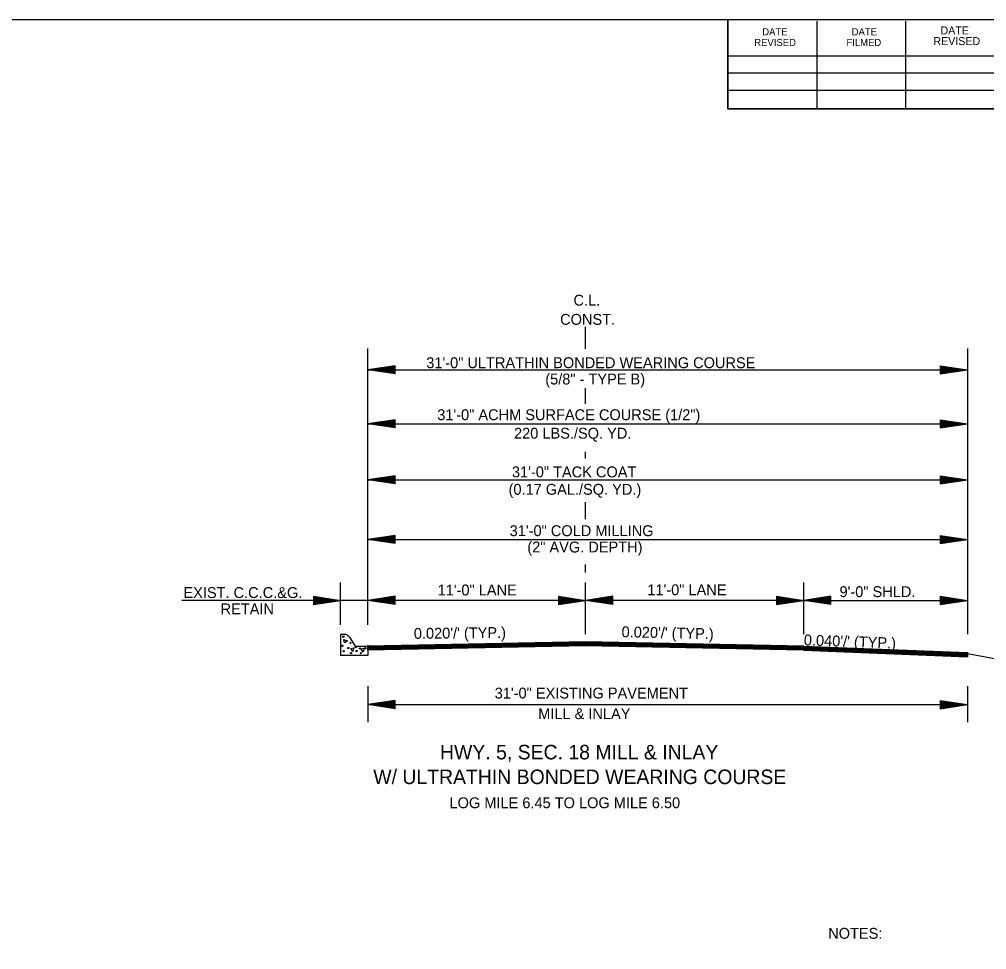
# Model space of a CAD drawing. Extents: x 2263886 to 2266026, y -3122850 to -3121850.
# Drawn here: x 2265443.1 to 2265496.4, y -3122497.1 to -3122445.8 of the extents above; entities that cross this region are included whole.
import ezdxf

# ---------------------------------------------------------------- set-up
doc = ezdxf.new("R2010")
doc.units = 0
for name, color, linetype in [('_CIVIL_CONSTRUCTION', 7, 'Continuous'), ('R_Border Notes', 7, 'Continuous'), ('R_Border Prem', 7, 'Continuous'), ('R_Draft', 7, 'Continuous'), ('R_Vert Alg', 7, 'Continuous')]:
    doc.layers.add(name, color=color, linetype=linetype)

msp = doc.modelspace()

# ---------------------------------------------------------------- linework, layer by layer
at = {"layer": '_CIVIL_CONSTRUCTION'}
msp.add_lwpolyline([(2265482.182, -3122445.767), (2265482.182, -3122450.707), (2265500.048, -3122450.707), (2265500.048, -3122452.167), (2265511.648, -3122452.167), (2265511.648, -3122464.333), (2265523.312, -3122464.333), (2265523.312, -3122548.497), (2265365.222, -3122548.497), (2265365.222, -3122445.767)], close=True, dxfattribs=at)
at = {"layer": 'R_Border Notes'}
for p, q in [((2265462.344, -3122480.267), (2265462.346, -3122480.319)), ((2265474.346, -3122480.079), (2265462.346, -3122480.319)), ((2265462.346, -3122480.319), (2265462.346, -3122480.541)), ((2265486.368, -3122480.319), (2265474.348, -3122480.079)), ((2265486.369, -3122480.319), (2265495.394, -3122480.68)), ((2265495.394, -3122480.68), (2265495.392, -3122480.732))]:
    msp.add_line(p, q, dxfattribs=at)
at = {"layer": 'R_Border Prem'}
for p, q in [((2265474.347, -3122463.927), (2265474.347, -3122462.718)), ((2265462.346, -3122479.147), (2265462.346, -3122463.917)), ((2265463.846, -3122464.86), (2265462.346, -3122465.085)), ((2265462.346, -3122465.085), (2265495.392, -3122465.085)), ((2265463.846, -3122465.31), (2265462.346, -3122465.085)), ((2265463.846, -3122464.898), (2265462.596, -3122465.085)), ((2265463.846, -3122465.273), (2265462.596, -3122465.085)), ((2265463.846, -3122464.936), (2265462.854, -3122465.085)), ((2265463.846, -3122465.235), (2265462.854, -3122465.085)), ((2265463.846, -3122464.974), (2265463.104, -3122465.085)), ((2265463.846, -3122465.197), (2265463.104, -3122465.085)), ((2265463.846, -3122465.012), (2265463.358, -3122465.085)), ((2265463.846, -3122465.158), (2265463.358, -3122465.085)), ((2265463.846, -3122465.05), (2265463.609, -3122465.085)), ((2265463.846, -3122465.121), (2265463.609, -3122465.085)), ((2265463.846, -3122465.31), (2265463.846, -3122464.86)), ((2265493.892, -3122464.86), (2265495.392, -3122465.085)), ((2265493.892, -3122464.86), (2265493.892, -3122465.31)), ((2265493.892, -3122464.898), (2265495.142, -3122465.085)), ((2265493.892, -3122464.936), (2265494.884, -3122465.085)), ((2265493.892, -3122464.974), (2265494.634, -3122465.085)), ((2265493.892, -3122465.013), (2265494.38, -3122465.085)), ((2265493.892, -3122465.05), (2265494.129, -3122465.085)), ((2265493.892, -3122465.31), (2265495.392, -3122465.085)), ((2265493.892, -3122465.159), (2265494.38, -3122465.085)), ((2265493.892, -3122465.235), (2265494.884, -3122465.085)), ((2265493.892, -3122465.273), (2265495.142, -3122465.085)), ((2265493.892, -3122465.197), (2265494.634, -3122465.085)), ((2265493.892, -3122465.121), (2265494.129, -3122465.085)), ((2265474.347, -3122466.966), (2265474.347, -3122466.102)), ((2265463.846, -3122467.839), (2265462.346, -3122468.064)), ((2265462.346, -3122468.064), (2265495.392, -3122468.064)), ((2265463.846, -3122468.289), (2265462.346, -3122468.064)), ((2265463.846, -3122467.876), (2265462.596, -3122468.064)), ((2265463.846, -3122468.251), (2265462.596, -3122468.064)), ((2265463.846, -3122467.914), (2265462.854, -3122468.064)), ((2265463.846, -3122468.213), (2265462.854, -3122468.064)), ((2265463.846, -3122467.952), (2265463.104, -3122468.064)), ((2265463.846, -3122468.175), (2265463.104, -3122468.064)), ((2265463.846, -3122467.99), (2265463.358, -3122468.064)), ((2265463.846, -3122468.136), (2265463.358, -3122468.064)), ((2265463.846, -3122468.028), (2265463.609, -3122468.064)), ((2265463.846, -3122468.099), (2265463.609, -3122468.064)), ((2265463.846, -3122468.289), (2265463.846, -3122467.839)), ((2265493.892, -3122467.839), (2265495.392, -3122468.064)), ((2265493.892, -3122467.839), (2265493.892, -3122468.289)), ((2265493.892, -3122467.876), (2265495.142, -3122468.064)), ((2265493.892, -3122467.914), (2265494.884, -3122468.064)), ((2265493.892, -3122467.952), (2265494.634, -3122468.064)), ((2265493.892, -3122467.991), (2265494.38, -3122468.064)), ((2265493.892, -3122468.028), (2265494.129, -3122468.064)), ((2265493.892, -3122468.289), (2265495.392, -3122468.064)), ((2265493.892, -3122468.137), (2265494.38, -3122468.064)), ((2265493.892, -3122468.213), (2265494.884, -3122468.064)), ((2265493.892, -3122468.251), (2265495.142, -3122468.064)), ((2265493.892, -3122468.175), (2265494.634, -3122468.064)), ((2265493.892, -3122468.099), (2265494.129, -3122468.064)), ((2265474.347, -3122469.978), (2265474.347, -3122469.611)), ((2265463.846, -3122470.926), (2265462.346, -3122471.151)), ((2265463.846, -3122470.963), (2265462.596, -3122471.151)), ((2265463.846, -3122471.376), (2265463.846, -3122470.926)), ((2265493.892, -3122470.926), (2265495.392, -3122471.151)), ((2265493.892, -3122470.926), (2265493.892, -3122471.376)), ((2265493.892, -3122470.963), (2265495.142, -3122471.151)), ((2265462.346, -3122471.151), (2265495.392, -3122471.151)), ((2265463.846, -3122471.376), (2265462.346, -3122471.151)), ((2265463.846, -3122471.338), (2265462.596, -3122471.151)), ((2265463.846, -3122471.001), (2265462.854, -3122471.151)), ((2265463.846, -3122471.3), (2265462.854, -3122471.151)), ((2265463.846, -3122471.039), (2265463.104, -3122471.151)), ((2265463.846, -3122471.262), (2265463.104, -3122471.151)), ((2265463.846, -3122471.077), (2265463.358, -3122471.151)), ((2265463.846, -3122471.223), (2265463.358, -3122471.151)), ((2265463.846, -3122471.115), (2265463.609, -3122471.151)), ((2265463.846, -3122471.186), (2265463.609, -3122471.151)), ((2265493.892, -3122471.001), (2265494.884, -3122471.151)), ((2265493.892, -3122471.039), (2265494.634, -3122471.151)), ((2265493.892, -3122471.078), (2265494.38, -3122471.151)), ((2265493.892, -3122471.115), (2265494.129, -3122471.151)), ((2265493.892, -3122471.376), (2265495.392, -3122471.151)), ((2265493.892, -3122471.224), (2265494.38, -3122471.151)), ((2265493.892, -3122471.3), (2265494.884, -3122471.151)), ((2265493.892, -3122471.338), (2265495.142, -3122471.151)), ((2265493.892, -3122471.262), (2265494.634, -3122471.151)), ((2265493.892, -3122471.186), (2265494.129, -3122471.151)), ((2265474.347, -3122473.314), (2265474.347, -3122472.384)), ((2265463.846, -3122474.219), (2265462.346, -3122474.444)), ((2265462.346, -3122474.444), (2265495.392, -3122474.444)), ((2265463.846, -3122474.669), (2265462.346, -3122474.444)), ((2265463.846, -3122474.256), (2265462.596, -3122474.444)), ((2265463.846, -3122474.631), (2265462.596, -3122474.444)), ((2265463.846, -3122474.294), (2265462.854, -3122474.444)), ((2265463.846, -3122474.593), (2265462.854, -3122474.444)), ((2265463.846, -3122474.332), (2265463.104, -3122474.444)), ((2265463.846, -3122474.555), (2265463.104, -3122474.444)), ((2265463.846, -3122474.37), (2265463.358, -3122474.444)), ((2265463.846, -3122474.516), (2265463.358, -3122474.444)), ((2265463.846, -3122474.408), (2265463.609, -3122474.444)), ((2265463.846, -3122474.479), (2265463.609, -3122474.444)), ((2265463.846, -3122474.669), (2265463.846, -3122474.219)), ((2265493.892, -3122474.219), (2265495.392, -3122474.444)), ((2265493.892, -3122474.219), (2265493.892, -3122474.669)), ((2265493.892, -3122474.256), (2265495.142, -3122474.444)), ((2265493.892, -3122474.294), (2265494.884, -3122474.444)), ((2265493.892, -3122474.332), (2265494.634, -3122474.444)), ((2265493.892, -3122474.371), (2265494.38, -3122474.444)), ((2265493.892, -3122474.408), (2265494.129, -3122474.444)), ((2265493.892, -3122474.669), (2265495.392, -3122474.444)), ((2265493.892, -3122474.517), (2265494.38, -3122474.444)), ((2265493.892, -3122474.593), (2265494.884, -3122474.444)), ((2265493.892, -3122474.631), (2265495.142, -3122474.444)), ((2265493.892, -3122474.555), (2265494.634, -3122474.444)), ((2265493.892, -3122474.479), (2265494.129, -3122474.444)), ((2265474.347, -3122476.258), (2265474.347, -3122475.821)), ((2265460.846, -3122479.147), (2265460.846, -3122476.808)), ((2265474.341, -3122479.663), (2265474.341, -3122476.808)), ((2265474.346, -3122479.147), (2265474.346, -3122476.808)), ((2265486.367, -3122479.663), (2265486.367, -3122476.808)), ((2265474.346, -3122477.797), (2265452.088, -3122477.797)), ((2265459.346, -3122477.572), (2265460.846, -3122477.797)), ((2265459.346, -3122477.572), (2265459.346, -3122478.022)), ((2265459.346, -3122477.61), (2265460.595, -3122477.797)), ((2265459.346, -3122477.648), (2265460.337, -3122477.797)), ((2265459.346, -3122477.685), (2265460.087, -3122477.797)), ((2265459.346, -3122477.724), (2265459.833, -3122477.797)), ((2265459.346, -3122477.762), (2265459.583, -3122477.797)), ((2265459.346, -3122478.022), (2265460.846, -3122477.797)), ((2265459.346, -3122477.871), (2265459.833, -3122477.797)), ((2265459.346, -3122477.946), (2265460.337, -3122477.797)), ((2265459.346, -3122477.985), (2265460.595, -3122477.797)), ((2265459.346, -3122477.909), (2265460.087, -3122477.797)), ((2265459.346, -3122477.832), (2265459.583, -3122477.797)), ((2265463.846, -3122477.572), (2265462.346, -3122477.797)), ((2265463.846, -3122478.022), (2265462.346, -3122477.797)), ((2265463.846, -3122477.61), (2265462.596, -3122477.797)), ((2265463.846, -3122477.985), (2265462.596, -3122477.797)), ((2265463.846, -3122477.648), (2265462.854, -3122477.797)), ((2265463.846, -3122477.946), (2265462.854, -3122477.797)), ((2265463.846, -3122477.685), (2265463.104, -3122477.797)), ((2265463.846, -3122477.909), (2265463.104, -3122477.797)), ((2265463.846, -3122477.724), (2265463.358, -3122477.797)), ((2265463.846, -3122477.87), (2265463.358, -3122477.797)), ((2265463.846, -3122477.762), (2265463.609, -3122477.797)), ((2265463.846, -3122477.832), (2265463.609, -3122477.797)), ((2265463.846, -3122478.022), (2265463.846, -3122477.572)), ((2265472.846, -3122477.572), (2265474.346, -3122477.797)), ((2265472.846, -3122477.572), (2265472.846, -3122478.022)), ((2265472.846, -3122477.61), (2265474.095, -3122477.797)), ((2265472.846, -3122477.648), (2265473.837, -3122477.797)), ((2265472.846, -3122477.685), (2265473.587, -3122477.797)), ((2265472.846, -3122477.724), (2265473.333, -3122477.797)), ((2265472.846, -3122477.762), (2265473.083, -3122477.797)), ((2265472.846, -3122478.022), (2265474.346, -3122477.797)), ((2265472.846, -3122477.871), (2265473.333, -3122477.797)), ((2265472.846, -3122477.946), (2265473.837, -3122477.797)), ((2265472.846, -3122477.985), (2265474.095, -3122477.797)), ((2265472.846, -3122477.909), (2265473.587, -3122477.797)), ((2265472.846, -3122477.832), (2265473.083, -3122477.797)), ((2265475.841, -3122477.572), (2265474.341, -3122477.797)), ((2265486.367, -3122477.797), (2265474.341, -3122477.797)), ((2265475.841, -3122478.022), (2265474.341, -3122477.797)), ((2265475.841, -3122477.61), (2265474.591, -3122477.797)), ((2265475.841, -3122477.985), (2265474.591, -3122477.797)), ((2265475.841, -3122477.648), (2265474.849, -3122477.797)), ((2265475.841, -3122477.946), (2265474.849, -3122477.797)), ((2265475.841, -3122477.685), (2265475.099, -3122477.797)), ((2265475.841, -3122477.909), (2265475.099, -3122477.797)), ((2265475.841, -3122477.724), (2265475.353, -3122477.797)), ((2265475.841, -3122477.87), (2265475.353, -3122477.797)), ((2265475.841, -3122477.762), (2265475.604, -3122477.797)), ((2265475.841, -3122477.832), (2265475.604, -3122477.797)), ((2265475.841, -3122478.022), (2265475.841, -3122477.572)), ((2265484.867, -3122477.572), (2265486.367, -3122477.797)), ((2265484.867, -3122477.572), (2265484.867, -3122478.022)), ((2265484.867, -3122477.61), (2265486.116, -3122477.797)), ((2265484.867, -3122477.648), (2265485.858, -3122477.797)), ((2265484.867, -3122477.685), (2265485.609, -3122477.797)), ((2265484.867, -3122477.724), (2265485.354, -3122477.797)), ((2265484.867, -3122477.762), (2265485.104, -3122477.797)), ((2265484.867, -3122478.022), (2265486.367, -3122477.797)), ((2265484.867, -3122477.871), (2265485.354, -3122477.797)), ((2265484.867, -3122477.946), (2265485.858, -3122477.797)), ((2265484.867, -3122477.985), (2265486.116, -3122477.797)), ((2265484.867, -3122477.909), (2265485.609, -3122477.797)), ((2265484.867, -3122477.832), (2265485.104, -3122477.797)), ((2265487.867, -3122477.572), (2265486.367, -3122477.797)), ((2265486.367, -3122477.797), (2265495.392, -3122477.797)), ((2265487.867, -3122478.022), (2265486.367, -3122477.797)), ((2265487.867, -3122477.61), (2265486.617, -3122477.797)), ((2265487.867, -3122477.985), (2265486.617, -3122477.797)), ((2265487.867, -3122477.648), (2265486.875, -3122477.797)), ((2265487.867, -3122477.946), (2265486.875, -3122477.797)), ((2265487.867, -3122477.685), (2265487.125, -3122477.797)), ((2265487.867, -3122477.909), (2265487.125, -3122477.797)), ((2265487.867, -3122477.724), (2265487.379, -3122477.797)), ((2265487.867, -3122477.87), (2265487.379, -3122477.797)), ((2265487.867, -3122477.762), (2265487.63, -3122477.797)), ((2265487.867, -3122477.832), (2265487.63, -3122477.797)), ((2265487.867, -3122478.022), (2265487.867, -3122477.572)), ((2265493.892, -3122477.572), (2265495.392, -3122477.797)), ((2265493.892, -3122477.572), (2265493.892, -3122478.022)), ((2265493.892, -3122477.61), (2265495.142, -3122477.797)), ((2265493.892, -3122477.648), (2265494.884, -3122477.797)), ((2265493.892, -3122477.685), (2265494.634, -3122477.797)), ((2265493.892, -3122477.724), (2265494.38, -3122477.797)), ((2265493.892, -3122477.762), (2265494.129, -3122477.797)), ((2265493.892, -3122478.022), (2265495.392, -3122477.797)), ((2265493.892, -3122477.871), (2265494.38, -3122477.797)), ((2265493.892, -3122477.946), (2265494.884, -3122477.797)), ((2265493.892, -3122477.985), (2265495.142, -3122477.797)), ((2265493.892, -3122477.909), (2265494.634, -3122477.797)), ((2265493.892, -3122477.832), (2265494.129, -3122477.797)), ((2265474.347, -3122479.338), (2265474.347, -3122478.009)), ((2265461.062, -3122479.68), (2265460.846, -3122479.684)), ((2265460.846, -3122479.684), (2265460.846, -3122480.828)), ((2265461.344, -3122479.83), (2265461.653, -3122480.319)), ((2265461.653, -3122480.319), (2265462.346, -3122480.319)), ((2265474.347, -3122480.131), (2265462.346, -3122480.371)), ((2265474.347, -3122480.161), (2265462.346, -3122480.401)), ((2265462.346, -3122480.318), (2265462.346, -3122480.828)), ((2265462.346, -3122480.319), (2265462.346, -3122480.489)), ((2265462.346, -3122480.319), (2265462.346, -3122480.668)), ((2265462.346, -3122480.319), (2265462.346, -3122480.668)), ((2265462.36, -3122480.328), (2265462.346, -3122480.328)), ((2265474.348, -3122480.191), (2265462.347, -3122480.431)), ((2265474.349, -3122480.221), (2265462.347, -3122480.461)), ((2265474.349, -3122480.251), (2265462.348, -3122480.491)), ((2265474.35, -3122480.281), (2265462.349, -3122480.521)), ((2265474.35, -3122480.301), (2265462.349, -3122480.541)), ((2265486.363, -3122480.541), (2265474.343, -3122480.301)), ((2265486.364, -3122480.491), (2265474.344, -3122480.251)), ((2265486.364, -3122480.521), (2265474.344, -3122480.281)), ((2265486.365, -3122480.461), (2265474.345, -3122480.221)), ((2265486.366, -3122480.401), (2265474.346, -3122480.161)), ((2265486.366, -3122480.431), (2265474.346, -3122480.191)), ((2265486.367, -3122480.371), (2265474.347, -3122480.131)), ((2265486.36, -3122480.541), (2265495.393, -3122480.903)), ((2265486.361, -3122480.521), (2265495.392, -3122480.883)), ((2265486.362, -3122480.491), (2265495.392, -3122480.853)), ((2265486.363, -3122480.461), (2265495.392, -3122480.823)), ((2265486.364, -3122480.431), (2265495.392, -3122480.793)), ((2265486.366, -3122480.401), (2265495.392, -3122480.763)), ((2265486.367, -3122480.371), (2265495.392, -3122480.732)), ((2265488.398, -3122480.453), (2265488.398, -3122480.623)), ((2265462.346, -3122480.828), (2265460.846, -3122480.828)), ((2265495.392, -3122480.732), (2265495.392, -3122480.902)), ((2265495.392, -3122480.732), (2265509.012, -3122483.234)), ((2265462.346, -3122482.519), (2265462.346, -3122484.519)), ((2265495.392, -3122482.519), (2265495.392, -3122484.519)), ((2265463.846, -3122483.319), (2265462.346, -3122483.544)), ((2265462.346, -3122483.544), (2265495.392, -3122483.544)), ((2265463.846, -3122483.769), (2265462.346, -3122483.544)), ((2265463.846, -3122483.356), (2265462.596, -3122483.544)), ((2265463.846, -3122483.731), (2265462.596, -3122483.544)), ((2265463.846, -3122483.394), (2265462.854, -3122483.544)), ((2265463.846, -3122483.693), (2265462.854, -3122483.544)), ((2265463.846, -3122483.432), (2265463.104, -3122483.544)), ((2265463.846, -3122483.655), (2265463.104, -3122483.544)), ((2265463.846, -3122483.47), (2265463.358, -3122483.544)), ((2265463.846, -3122483.616), (2265463.358, -3122483.544)), ((2265463.846, -3122483.508), (2265463.609, -3122483.544)), ((2265463.846, -3122483.579), (2265463.609, -3122483.544)), ((2265463.846, -3122483.769), (2265463.846, -3122483.319)), ((2265493.892, -3122483.319), (2265495.392, -3122483.544)), ((2265493.892, -3122483.319), (2265493.892, -3122483.769)), ((2265493.892, -3122483.356), (2265495.142, -3122483.544)), ((2265493.892, -3122483.394), (2265494.884, -3122483.544)), ((2265493.892, -3122483.432), (2265494.634, -3122483.544)), ((2265493.892, -3122483.471), (2265494.38, -3122483.544)), ((2265493.892, -3122483.508), (2265494.129, -3122483.544)), ((2265493.892, -3122483.769), (2265495.392, -3122483.544)), ((2265493.892, -3122483.617), (2265494.38, -3122483.544)), ((2265493.892, -3122483.693), (2265494.884, -3122483.544)), ((2265493.892, -3122483.731), (2265495.142, -3122483.544)), ((2265493.892, -3122483.655), (2265494.634, -3122483.544)), ((2265493.892, -3122483.579), (2265494.129, -3122483.544))]:
    msp.add_line(p, q, dxfattribs=at)
for points in [[(2265495.392, -3122463.917), (2265495.392, -3122479.663)], [(2265461.24, -3122480.025), (2265461.064, -3122480.139), (2265461.026, -3122479.961), (2265461.216, -3122480.025)], [(2265461.521, -3122480.623), (2265461.407, -3122480.444), (2265461.583, -3122480.408), (2265461.521, -3122480.597)], [(2265462.087, -3122480.656), (2265461.973, -3122480.477), (2265462.151, -3122480.44), (2265462.087, -3122480.63)]]:
    msp.add_lwpolyline(points, dxfattribs=at)
for centre in [(2265461.001, -3122479.797), (2265460.939, -3122480.299), (2265461.02, -3122480.597), (2265461.267, -3122480.426), (2265461.394, -3122480.14), (2265461.687, -3122480.373), (2265461.727, -3122480.59), (2265461.917, -3122480.451), (2265462.211, -3122480.434), (2265461.419, -3122480.705), (2265461.963, -3122480.705)]:
    msp.add_circle(centre, 0.0339, dxfattribs=at)
msp.add_arc((2265461.068, -3122480.005), 0.326, 32.2756, 91.1196, dxfattribs=at)
at = {"layer": 'R_Draft'}
for p, q in [((2265365.222, -3122445.767), (2265523.312, -3122445.767)), ((2265482.182, -3122450.707), (2265482.182, -3122445.767)), ((2265487.112, -3122450.707), (2265487.112, -3122445.867)), ((2265491.992, -3122450.707), (2265491.992, -3122445.867)), ((2265482.182, -3122447.777), (2265501.762, -3122447.777)), ((2265482.182, -3122448.707), (2265501.762, -3122448.707)), ((2265482.182, -3122450.707), (2265482.182, -3122449.677)), ((2265482.182, -3122449.677), (2265501.762, -3122449.677)), ((2265523.312, -3122450.707), (2265482.182, -3122450.707))]:
    msp.add_line(p, q, dxfattribs=at)
at = {"layer": 'R_Vert Alg'}
msp.add_line((2265462.346, -3122480.541), (2265462.346, -3122480.319), dxfattribs=at)

# ---------------------------------------------------------------- texts
at = {"layer": 'R_Border Prem'}
for s, height, p in [('C.L.', 0.6, (2265473.68, -3122461.55)), ('CONST.', 0.6, (2265472.943, -3122462.607)), ('31\'-0" ACHM SURFACE COURSE (1/2")', 0.6, (2265466.172, -3122467.864)), ('220 LBS./SQ. YD. ', 0.6, (2265470.403, -3122468.883)), ('31\'-0" TACK COAT', 0.6, (2265470.288, -3122471.016)), ('(0.17 GAL./SQ. YD.)', 0.6, (2265470.102, -3122471.976)), ('31\'-0" COLD MILLING', 0.6, (2265470.164, -3122474.258)), ('(2" AVG. DEPTH)', 0.6, (2265471.135, -3122475.158)), ('EXIST. C.C.C.&G.', 0.6, (2265452.184, -3122477.669)), ('11\'-0" LANE', 0.6, (2265466.19, -3122477.527)), ('11\'-0" LANE', 0.6, (2265477.75, -3122477.514)), ('9\'-0" SHLD.', 0.6, (2265488.34, -3122477.618)), ('RETAIN', 0.6, (2265454.232, -3122478.569)), ('31\'-0" EXISTING PAVEMENT', 0.6, (2265469.339, -3122483.209)), ('MILL & INLAY', 0.6, (2265471.735, -3122484.343)), ('HWY. 5, SEC. 18 MILL & INLAY', 0.8, (2265466.324, -3122486.564)), ('W/ ULTRATHIN BONDED WEARING COURSE', 0.8, (2265462.645, -3122487.926)), ('LOG MILE 6.45 TO LOG MILE 6.50', 0.6, (2265466.848, -3122489.256)), ('NOTES: ', 0.6, (2265487.717, -3122496.454))]:
    msp.add_text(s, height=height, dxfattribs=at).set_placement(p)
for s, rotation, p in [('31\'-0" ULTRATHIN BONDED WEARING COURSE', 360, (2265465.568, -3122464.997)), ('(5/8" - TYPE B)', 360, (2265472.125, -3122465.897)), ("0.020'/' (TYP.)", 0.6486, (2265464.885, -3122479.922)), ("0.020'/' (TYP.)", 358.7013, (2265476.325, -3122479.826)), ("0.040'/' (TYP.)", 358.0196, (2265486.368, -3122480.277))]:
    msp.add_text(s, height=0.6, rotation=rotation, dxfattribs=at).set_placement(p)
at = {"layer": 'R_Draft'}
for s, height, p in [('DATE', 0.391, (2265484.082, -3122446.647)), ('DATE', 0.391, (2265489.012, -3122446.647)), ('DATE', 0.4396, (2265493.902, -3122446.597)), ('REVISED', 0.391, (2265483.642, -3122447.237)), ('FILMED', 0.391, (2265488.722, -3122447.237)), ('REVISED', 0.4396, (2265493.512, -3122447.187))]:
    msp.add_text(s, height=height, dxfattribs=at).set_placement(p)

doc.saveas('drawing.dxf')
